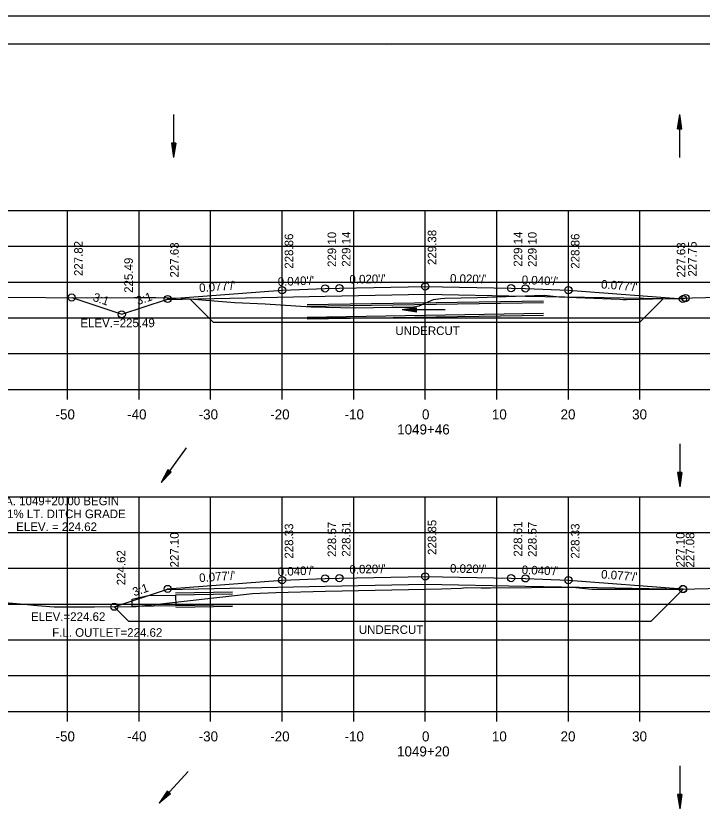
# Model space of a CAD drawing. Extents: x 1386544 to 1388153, y 379785 to 390999.
# Drawn here: x 1387302.5 to 1387398.4, y 387474.4 to 387585.5 of the extents above; entities that cross this region are included whole.
import ezdxf

# ---------------------------------------------------------------- set-up
doc = ezdxf.new("R2010")
doc.units = 0
for name, color, linetype in [('R_Alt Surface', 7, 'Continuous'), ('R_Axis', 7, 'Continuous'), ('R_Axis Annot', 7, 'Continuous'), ('R_Border', 7, 'Continuous'), ('R_Dimension', 7, 'Continuous'), ('R_Exist Surface', 7, 'Continuous'), ('R_Fin Surface', 7, 'Continuous'), ('R_Grid', 7, 'Continuous'), ('R_No Plot', 7, 'Continuous'), ('R_Water', 7, 'Continuous'), ('R_Water Annot', 7, 'Continuous'), ('R_Xsect Elev', 7, 'Continuous'), ('R_Xsect Slope', 7, 'Continuous')]:
    doc.layers.add(name, color=color, linetype=linetype)

msp = doc.modelspace()

# ---------------------------------------------------------------- linework, layer by layer
at = {"layer": 'R_Alt Surface'}
for points in [[(1387323.51, 387545.92), (1387345.68, 387546.36), (1387359.68, 387546.64), (1387373.68, 387546.36), (1387395.68, 387545.97)], [(1387323.51, 387505.39), (1387345.68, 387505.83), (1387359.68, 387506.11), (1387373.68, 387505.83), (1387386.24, 387505.58), (1387395.73, 387505.43)]]:
    msp.add_lwpolyline(points, dxfattribs=at)
at = {"layer": 'R_Axis'}
for p, q in [((1387209.68, 387533.34), (1387509.68, 387533.34)), ((1387309.68, 387531.94), (1387309.68, 387533.34)), ((1387319.68, 387531.94), (1387319.68, 387533.34)), ((1387329.68, 387531.94), (1387329.68, 387533.34)), ((1387339.68, 387531.94), (1387339.68, 387533.34)), ((1387349.68, 387531.94), (1387349.68, 387533.34)), ((1387359.68, 387531.94), (1387359.68, 387533.34)), ((1387369.68, 387531.94), (1387369.68, 387533.34)), ((1387379.68, 387531.94), (1387379.68, 387533.34)), ((1387389.68, 387531.94), (1387389.68, 387533.34)), ((1387209.68, 387488.34), (1387509.68, 387488.34)), ((1387309.68, 387486.94), (1387309.68, 387488.34)), ((1387319.68, 387486.94), (1387319.68, 387488.34)), ((1387329.68, 387486.94), (1387329.68, 387488.34)), ((1387339.68, 387486.94), (1387339.68, 387488.34)), ((1387349.68, 387486.94), (1387349.68, 387488.34)), ((1387359.68, 387486.94), (1387359.68, 387488.34)), ((1387369.68, 387486.94), (1387369.68, 387488.34)), ((1387379.68, 387486.94), (1387379.68, 387488.34)), ((1387389.68, 387486.94), (1387389.68, 387488.34))]:
    msp.add_line(p, q, dxfattribs=at)
at = {"layer": 'R_Border'}
for p, q in [((1387201.68, 387581.64), (1387517.86, 387581.64)), ((1387354.2, 387581.38), (1387354.2, 387581.38)), ((1387354.2, 387581.38), (1387354.2, 387581.38))]:
    msp.add_line(p, q, dxfattribs=at)
at = {"layer": 'R_Dimension'}
for p, q in [((1387326.79, 387545.98), (1387330.04, 387542.73)), ((1387392.96, 387546.02), (1387389.66, 387542.73)), ((1387330.04, 387542.73), (1387389.66, 387542.73)), ((1387395.73, 387505.43), (1387391.27, 387500.96)), ((1387316.23, 387502.96), (1387318.23, 387500.96)), ((1387318.23, 387500.96), (1387391.27, 387500.96))]:
    msp.add_line(p, q, dxfattribs=at)
at = {"layer": 'R_Exist Surface'}
for points in [[(1387300.82, 387546.24), (1387312.42, 387546.15), (1387319.02, 387546.19), (1387322.02, 387546.17), (1387325.57, 387546.08), (1387333.08, 387545.47), (1387337.33, 387545.28), (1387343.73, 387544.85), (1387349.87, 387544.73), (1387354.99, 387544.84), (1387357.74, 387544.82), (1387358.83, 387545.03), (1387360.81, 387545.9), (1387361.84, 387546.06), (1387362.41, 387546.09), (1387366.97, 387546.17), (1387376.28, 387546.5), (1387378.39, 387546.27), (1387386.88, 387545.93), (1387387.34, 387545.9), (1387387.82, 387545.89), (1387400.64, 387546.21)], [(1387295.37, 387504.01), (1387303.62, 387503.3), (1387305.43, 387503.15), (1387307.81, 387502.94), (1387313.44, 387502.94), (1387319.27, 387502.99), (1387320.51, 387503.12), (1387321.89, 387503.28), (1387329.28, 387504.1), (1387335.52, 387504.8), (1387338.82, 387504.94), (1387345.73, 387505.13), (1387361.94, 387505.48), (1387364.66, 387505.55), (1387365.38, 387505.64), (1387367.5, 387505.6), (1387368.79, 387505.62), (1387380.26, 387505.7), (1387380.7, 387505.67), (1387382.98, 387505.42), (1387388.73, 387505.41), (1387395.42, 387505.42), (1387401.14, 387505.56)]]:
    msp.add_lwpolyline(points, dxfattribs=at)
at = {"layer": 'R_Fin Surface'}
for points in [[(1387310.27, 387546.17), (1387317.27, 387543.83), (1387323.51, 387545.92), (1387323.68, 387545.97), (1387339.68, 387547.2), (1387345.68, 387547.44), (1387347.68, 387547.48), (1387359.68, 387547.72), (1387371.68, 387547.48), (1387373.68, 387547.44), (1387379.68, 387547.2), (1387395.68, 387545.97), (1387396.05, 387546.1)], [(1387316.23, 387502.96), (1387323.51, 387505.39), (1387323.68, 387505.45), (1387339.68, 387506.68), (1387345.68, 387506.92), (1387347.68, 387506.96), (1387359.68, 387507.2), (1387371.68, 387506.96), (1387373.68, 387506.92), (1387379.68, 387506.68), (1387395.68, 387505.45), (1387395.73, 387505.43)]]:
    msp.add_lwpolyline(points, dxfattribs=at)
at = {"layer": 'R_Grid'}
for p, q in [((1387209.68, 387558.34), (1387509.68, 387558.34)), ((1387309.68, 387533.34), (1387309.68, 387558.34)), ((1387319.68, 387533.34), (1387319.68, 387558.34)), ((1387329.68, 387533.34), (1387329.68, 387558.34)), ((1387339.68, 387533.34), (1387339.68, 387558.34)), ((1387349.68, 387533.34), (1387349.68, 387558.34)), ((1387359.68, 387533.34), (1387359.68, 387558.34)), ((1387369.68, 387533.34), (1387369.68, 387558.34)), ((1387379.68, 387533.34), (1387379.68, 387558.34)), ((1387389.68, 387533.34), (1387389.68, 387558.34)), ((1387209.68, 387553.34), (1387509.68, 387553.34)), ((1387209.68, 387548.34), (1387509.68, 387548.34)), ((1387209.68, 387543.34), (1387509.68, 387543.34)), ((1387209.68, 387538.34), (1387509.68, 387538.34)), ((1387209.68, 387533.34), (1387509.68, 387533.34)), ((1387209.68, 387518.34), (1387509.68, 387518.34)), ((1387309.68, 387488.34), (1387309.68, 387518.34)), ((1387319.68, 387488.34), (1387319.68, 387518.34)), ((1387329.68, 387488.34), (1387329.68, 387518.34)), ((1387339.68, 387488.34), (1387339.68, 387518.34)), ((1387349.68, 387488.34), (1387349.68, 387518.34)), ((1387359.68, 387488.34), (1387359.68, 387518.34)), ((1387369.68, 387488.34), (1387369.68, 387518.34)), ((1387379.68, 387488.34), (1387379.68, 387518.34)), ((1387389.68, 387488.34), (1387389.68, 387518.34)), ((1387209.68, 387513.34), (1387509.68, 387513.34)), ((1387209.68, 387508.34), (1387509.68, 387508.34)), ((1387209.68, 387503.34), (1387509.68, 387503.34)), ((1387209.68, 387498.34), (1387509.68, 387498.34)), ((1387209.68, 387493.34), (1387509.68, 387493.34)), ((1387209.68, 387488.34), (1387509.68, 387488.34))]:
    msp.add_line(p, q, dxfattribs=at)
at = {"layer": 'R_No Plot'}
for p, q in [((1387189.28, 387585.53), (1387522.61, 387585.53)), ((1387376.19, 387545.68), (1387343.16, 387545.15)), ((1387376.19, 387543.68), (1387343.16, 387543.15)), ((1387332.74, 387504.98), (1387324.78, 387504.85)), ((1387332.74, 387502.98), (1387324.81, 387502.85))]:
    msp.add_line(p, q, dxfattribs=at)
for points in [[(1387189.27, 387585.53), (1387522.61, 387585.53), (1387522.61, 387372.19), (1387189.27, 387372.19)], [(1387435.6, 387581.64), (1387455.22, 387581.64), (1387455.22, 387571.76), (1387471.33, 387571.76), (1387494.53, 387571.76), (1387494.53, 387547.42), (1387517.86, 387547.42), (1387517.86, 387376.18), (1387201.68, 387376.18), (1387201.68, 387581.64)]]:
    msp.add_lwpolyline(points, close=True, dxfattribs=at)
for centre in [(1387339.68, 387547.2), (1387345.68, 387547.44), (1387347.68, 387547.48), (1387359.68, 387547.72), (1387371.68, 387547.48), (1387373.68, 387547.44), (1387379.68, 387547.2), (1387310.27, 387546.17), (1387396.05, 387546.1), (1387323.68, 387545.97), (1387395.68, 387545.97), (1387317.27, 387543.83), (1387359.68, 387507.2), (1387339.68, 387506.68), (1387345.68, 387506.92), (1387347.68, 387506.96), (1387371.68, 387506.96), (1387373.68, 387506.92), (1387379.68, 387506.68), (1387323.68, 387505.45), (1387395.68, 387505.45), (1387395.73, 387505.43), (1387395.73, 387505.43), (1387316.23, 387502.96)]:
    msp.add_circle(centre, 0.5, dxfattribs=at)
at = {"layer": 'R_Water'}
for p, q in [((1387324.52, 387571.74), (1387324.52, 387565.74)), ((1387394.95, 387569.74), (1387395.25, 387571.74)), ((1387394.95, 387569.74), (1387395.25, 387571.74)), ((1387395, 387569.74), (1387395.25, 387571.4)), ((1387395, 387569.74), (1387395.25, 387571.4)), ((1387395.06, 387569.74), (1387395.25, 387571.06)), ((1387395.06, 387569.74), (1387395.25, 387571.06)), ((1387395.25, 387565.74), (1387395.25, 387571.74)), ((1387395.55, 387569.74), (1387395.25, 387571.74)), ((1387395.55, 387569.74), (1387395.25, 387571.74)), ((1387395.5, 387569.74), (1387395.25, 387571.4)), ((1387395.5, 387569.74), (1387395.25, 387571.4)), ((1387395.45, 387569.74), (1387395.25, 387571.06)), ((1387395.45, 387569.74), (1387395.25, 387571.06)), ((1387395.11, 387569.74), (1387395.25, 387570.73)), ((1387395.11, 387569.74), (1387395.25, 387570.73)), ((1387395.16, 387569.74), (1387395.25, 387570.39)), ((1387395.16, 387569.74), (1387395.25, 387570.39)), ((1387395.21, 387569.74), (1387395.25, 387570.05)), ((1387395.21, 387569.74), (1387395.25, 387570.05)), ((1387395.4, 387569.74), (1387395.25, 387570.73)), ((1387395.4, 387569.74), (1387395.25, 387570.73)), ((1387395.35, 387569.74), (1387395.25, 387570.39)), ((1387395.35, 387569.74), (1387395.25, 387570.39)), ((1387395.3, 387569.74), (1387395.25, 387570.05)), ((1387395.3, 387569.74), (1387395.25, 387570.05)), ((1387394.95, 387569.74), (1387395.55, 387569.74)), ((1387394.95, 387569.74), (1387395.55, 387569.74)), ((1387324.22, 387567.74), (1387324.52, 387565.74)), ((1387324.82, 387567.74), (1387324.22, 387567.74)), ((1387324.22, 387567.74), (1387324.52, 387565.74)), ((1387324.82, 387567.74), (1387324.22, 387567.74)), ((1387324.27, 387567.74), (1387324.52, 387566.07)), ((1387324.27, 387567.74), (1387324.52, 387566.07)), ((1387324.32, 387567.74), (1387324.52, 387566.42)), ((1387324.32, 387567.74), (1387324.52, 387566.42)), ((1387324.37, 387567.74), (1387324.52, 387566.75)), ((1387324.37, 387567.74), (1387324.52, 387566.75)), ((1387324.43, 387567.74), (1387324.52, 387567.09)), ((1387324.43, 387567.74), (1387324.52, 387567.09)), ((1387324.48, 387567.74), (1387324.52, 387567.42)), ((1387324.48, 387567.74), (1387324.52, 387567.42)), ((1387324.82, 387567.74), (1387324.52, 387565.74)), ((1387324.62, 387567.74), (1387324.52, 387567.09)), ((1387324.72, 387567.74), (1387324.52, 387566.42)), ((1387324.77, 387567.74), (1387324.52, 387566.07)), ((1387324.67, 387567.74), (1387324.52, 387566.75)), ((1387324.57, 387567.74), (1387324.52, 387567.42)), ((1387324.82, 387567.74), (1387324.52, 387565.74)), ((1387324.62, 387567.74), (1387324.52, 387567.09)), ((1387324.72, 387567.74), (1387324.52, 387566.42)), ((1387324.77, 387567.74), (1387324.52, 387566.07)), ((1387324.67, 387567.74), (1387324.52, 387566.75)), ((1387324.57, 387567.74), (1387324.52, 387567.42)), ((1387376.19, 387545.43), (1387343.16, 387544.9)), ((1387358.44, 387544.74), (1387356.44, 387544.44)), ((1387358.44, 387544.74), (1387356.44, 387544.44)), ((1387362.44, 387544.44), (1387356.44, 387544.44)), ((1387358.44, 387544.14), (1387356.44, 387544.44)), ((1387358.44, 387544.14), (1387356.44, 387544.44)), ((1387358.44, 387544.69), (1387356.77, 387544.44)), ((1387358.44, 387544.69), (1387356.77, 387544.44)), ((1387358.44, 387544.19), (1387356.77, 387544.44)), ((1387358.44, 387544.19), (1387356.77, 387544.44)), ((1387358.44, 387544.64), (1387357.11, 387544.44)), ((1387358.44, 387544.64), (1387357.11, 387544.44)), ((1387358.44, 387544.24), (1387357.11, 387544.44)), ((1387358.44, 387544.24), (1387357.11, 387544.44)), ((1387358.44, 387544.59), (1387357.45, 387544.44)), ((1387358.44, 387544.59), (1387357.45, 387544.44)), ((1387358.44, 387544.29), (1387357.45, 387544.44)), ((1387358.44, 387544.29), (1387357.45, 387544.44)), ((1387358.44, 387544.54), (1387357.79, 387544.44)), ((1387358.44, 387544.54), (1387357.79, 387544.44)), ((1387358.44, 387544.34), (1387357.79, 387544.44)), ((1387358.44, 387544.34), (1387357.79, 387544.44)), ((1387358.44, 387544.49), (1387358.12, 387544.44)), ((1387358.44, 387544.49), (1387358.12, 387544.44)), ((1387358.44, 387544.39), (1387358.12, 387544.44)), ((1387358.44, 387544.39), (1387358.12, 387544.44)), ((1387358.44, 387544.14), (1387358.44, 387544.74)), ((1387358.44, 387544.14), (1387358.44, 387544.74)), ((1387376.19, 387543.93), (1387343.16, 387543.4)), ((1387395.25, 387525.74), (1387395.25, 387519.74)), ((1387326.27, 387525.18), (1387322.78, 387520.3)), ((1387323.7, 387522.1), (1387322.78, 387520.3)), ((1387323.7, 387522.1), (1387322.78, 387520.3)), ((1387323.74, 387522.07), (1387322.97, 387520.57)), ((1387323.74, 387522.07), (1387322.97, 387520.57)), ((1387323.78, 387522.04), (1387323.17, 387520.85)), ((1387323.78, 387522.04), (1387323.17, 387520.85)), ((1387324.19, 387521.75), (1387323.7, 387522.1)), ((1387324.19, 387521.75), (1387323.7, 387522.1)), ((1387324.19, 387521.75), (1387322.78, 387520.3)), ((1387324.19, 387521.75), (1387322.78, 387520.3)), ((1387324.15, 387521.78), (1387322.97, 387520.57)), ((1387324.15, 387521.78), (1387322.97, 387520.57)), ((1387324.1, 387521.81), (1387323.17, 387520.85)), ((1387324.1, 387521.81), (1387323.17, 387520.85)), ((1387323.82, 387522.01), (1387323.37, 387521.12)), ((1387323.82, 387522.01), (1387323.37, 387521.12)), ((1387324.06, 387521.84), (1387323.37, 387521.12)), ((1387324.06, 387521.84), (1387323.37, 387521.12)), ((1387323.86, 387521.98), (1387323.57, 387521.39)), ((1387323.86, 387521.98), (1387323.57, 387521.39)), ((1387324.02, 387521.87), (1387323.57, 387521.39)), ((1387324.02, 387521.87), (1387323.57, 387521.39)), ((1387323.9, 387521.95), (1387323.76, 387521.67)), ((1387323.9, 387521.95), (1387323.76, 387521.67)), ((1387323.98, 387521.9), (1387323.76, 387521.67)), ((1387323.98, 387521.9), (1387323.76, 387521.67)), ((1387394.95, 387521.74), (1387395.25, 387519.74)), ((1387395.55, 387521.74), (1387394.95, 387521.74)), ((1387394.95, 387521.74), (1387395.25, 387519.74)), ((1387395.55, 387521.74), (1387394.95, 387521.74)), ((1387395, 387521.74), (1387395.25, 387520.07)), ((1387395, 387521.74), (1387395.25, 387520.07)), ((1387395.06, 387521.74), (1387395.25, 387520.42)), ((1387395.06, 387521.74), (1387395.25, 387520.42)), ((1387395.11, 387521.74), (1387395.25, 387520.75)), ((1387395.11, 387521.74), (1387395.25, 387520.75)), ((1387395.16, 387521.74), (1387395.25, 387521.09)), ((1387395.16, 387521.74), (1387395.25, 387521.09)), ((1387395.21, 387521.74), (1387395.25, 387521.42)), ((1387395.21, 387521.74), (1387395.25, 387521.42)), ((1387395.55, 387521.74), (1387395.25, 387519.74)), ((1387395.35, 387521.74), (1387395.25, 387521.09)), ((1387395.45, 387521.74), (1387395.25, 387520.42)), ((1387395.5, 387521.74), (1387395.25, 387520.07)), ((1387395.4, 387521.74), (1387395.25, 387520.75)), ((1387395.3, 387521.74), (1387395.25, 387521.42)), ((1387395.55, 387521.74), (1387395.25, 387519.74)), ((1387395.35, 387521.74), (1387395.25, 387521.09)), ((1387395.45, 387521.74), (1387395.25, 387520.42)), ((1387395.5, 387521.74), (1387395.25, 387520.07)), ((1387395.4, 387521.74), (1387395.25, 387520.75)), ((1387395.3, 387521.74), (1387395.25, 387521.42)), ((1387332.74, 387504.73), (1387324.79, 387504.6)), ((1387332.74, 387503.23), (1387324.81, 387503.1)), ((1387326.56, 387479.94), (1387322.49, 387475.53)), ((1387395.25, 387480.74), (1387395.25, 387474.74)), ((1387323.63, 387477.2), (1387322.49, 387475.53)), ((1387323.63, 387477.2), (1387322.49, 387475.53)), ((1387324.07, 387476.8), (1387322.49, 387475.53)), ((1387324.07, 387476.8), (1387322.49, 387475.53)), ((1387323.66, 387477.17), (1387322.72, 387475.78)), ((1387323.66, 387477.17), (1387322.72, 387475.78)), ((1387324.03, 387476.83), (1387322.72, 387475.78)), ((1387324.03, 387476.83), (1387322.72, 387475.78)), ((1387323.7, 387477.14), (1387322.95, 387476.03)), ((1387323.7, 387477.14), (1387322.95, 387476.03)), ((1387323.99, 387476.87), (1387322.95, 387476.03)), ((1387323.99, 387476.87), (1387322.95, 387476.03)), ((1387323.74, 387477.1), (1387323.18, 387476.27)), ((1387323.74, 387477.1), (1387323.18, 387476.27)), ((1387323.96, 387476.9), (1387323.18, 387476.27)), ((1387323.96, 387476.9), (1387323.18, 387476.27)), ((1387323.77, 387477.07), (1387323.41, 387476.52)), ((1387323.77, 387477.07), (1387323.41, 387476.52)), ((1387323.92, 387476.94), (1387323.41, 387476.52)), ((1387323.92, 387476.94), (1387323.41, 387476.52)), ((1387324.07, 387476.8), (1387323.63, 387477.2)), ((1387324.07, 387476.8), (1387323.63, 387477.2)), ((1387323.81, 387477.03), (1387323.63, 387476.77)), ((1387323.81, 387477.03), (1387323.63, 387476.77)), ((1387323.88, 387476.97), (1387323.63, 387476.77)), ((1387323.88, 387476.97), (1387323.63, 387476.77)), ((1387394.95, 387476.74), (1387395.25, 387474.74)), ((1387395.55, 387476.74), (1387394.95, 387476.74)), ((1387394.95, 387476.74), (1387395.25, 387474.74)), ((1387395.55, 387476.74), (1387394.95, 387476.74)), ((1387395, 387476.74), (1387395.25, 387475.07)), ((1387395, 387476.74), (1387395.25, 387475.07)), ((1387395.06, 387476.74), (1387395.25, 387475.42)), ((1387395.06, 387476.74), (1387395.25, 387475.42)), ((1387395.11, 387476.74), (1387395.25, 387475.75)), ((1387395.11, 387476.74), (1387395.25, 387475.75)), ((1387395.16, 387476.74), (1387395.25, 387476.09)), ((1387395.16, 387476.74), (1387395.25, 387476.09)), ((1387395.21, 387476.74), (1387395.25, 387476.42)), ((1387395.21, 387476.74), (1387395.25, 387476.42)), ((1387395.55, 387476.74), (1387395.25, 387474.74)), ((1387395.35, 387476.74), (1387395.25, 387476.09)), ((1387395.45, 387476.74), (1387395.25, 387475.42)), ((1387395.5, 387476.74), (1387395.25, 387475.07)), ((1387395.4, 387476.74), (1387395.25, 387475.75)), ((1387395.3, 387476.74), (1387395.25, 387476.42)), ((1387395.55, 387476.74), (1387395.25, 387474.74)), ((1387395.35, 387476.74), (1387395.25, 387476.09)), ((1387395.45, 387476.74), (1387395.25, 387475.42)), ((1387395.5, 387476.74), (1387395.25, 387475.07)), ((1387395.4, 387476.74), (1387395.25, 387475.75)), ((1387395.3, 387476.74), (1387395.25, 387476.42))]:
    msp.add_line(p, q, dxfattribs=at)
msp.add_lwpolyline([(1387324.79, 387504.6), (1387324.81, 387503.1), (1387318.73, 387503), (1387318.71, 387504.04), (1387320.95, 387504.54)], close=True, dxfattribs=at)

# ---------------------------------------------------------------- texts
at = {"layer": 'R_Axis Annot'}
for s, p in [('-50', (1387308.02, 387529.14)), ('-40', (1387318.02, 387529.14)), ('-30', (1387328.02, 387529.14)), ('-20', (1387338.02, 387529.14)), ('-10', (1387348.41, 387529.14)), ('0', (1387359.22, 387529.14)), ('10', (1387368.99, 387529.14)), ('20', (1387378.59, 387529.14)), ('30', (1387388.59, 387529.14)), ('1049+46', (1387355.76, 387527.04)), ('-50', (1387308.02, 387484.14)), ('-40', (1387318.02, 387484.14)), ('-30', (1387328.02, 387484.14)), ('-20', (1387338.02, 387484.14)), ('-10', (1387348.41, 387484.14)), ('0', (1387359.22, 387484.14)), ('10', (1387368.99, 387484.14)), ('20', (1387378.59, 387484.14)), ('30', (1387388.59, 387484.14)), ('1049+20', (1387355.74, 387482.04))]:
    msp.add_text(s, height=1.4, dxfattribs=at).set_placement(p)
at = {"layer": 'R_Dimension'}
for p in [(1387355.5, 387540.93), (1387350.4, 387499.16)]:
    msp.add_text('UNDERCUT', height=1.2, dxfattribs=at).set_placement(p)
at = {"layer": 'R_Water Annot'}
msp.add_text('F.L. OUTLET=224.62', height=1.2, dxfattribs=at).set_placement((1387307.55, 387498.76))
at = {"layer": 'R_Xsect Elev'}
for s, p in [('229.38', (1387361.23, 387550.72)), ('228.86', (1387341.23, 387550.2)), ('229.10', (1387347.23, 387550.44)), ('229.14', (1387349.23, 387550.48)), ('229.14', (1387373.23, 387550.48)), ('229.10', (1387375.23, 387550.44)), ('228.86', (1387381.23, 387550.2)), ('227.82', (1387311.82, 387549.17)), ('227.63', (1387325.23, 387548.97)), ('227.63', (1387396.03, 387548.97)), ('227.75', (1387397.6, 387549.1)), ('225.49', (1387318.82, 387546.83)), ('228.33', (1387341.23, 387509.68)), ('228.57', (1387347.23, 387509.92)), ('228.61', (1387349.23, 387509.96)), ('228.85', (1387361.23, 387510.2)), ('228.61', (1387373.23, 387509.96)), ('228.57', (1387375.23, 387509.92)), ('228.33', (1387381.23, 387509.68)), ('227.10', (1387325.23, 387508.45)), ('227.10', (1387395.92, 387508.45)), ('227.08', (1387397.28, 387508.43)), ('224.62', (1387317.78, 387505.96))]:
    msp.add_text(s, height=1.2, rotation=90, dxfattribs=at).set_placement(p)
for s, p in [('ELEV.=225.49', (1387311.49, 387542.03)), ('STA. 1049+20.00 BEGIN ', (1387298.92, 387517.14)), ('3.31% LT. DITCH GRADE', (1387299.01, 387515.34)), ('ELEV. = 224.62', (1387302.52, 387513.54)), ('ELEV.=224.62', (1387304.58, 387500.98))]:
    msp.add_text(s, height=1.2, dxfattribs=at).set_placement(p)
at = {"layer": 'R_Xsect Slope'}
for s, rotation, p in [("0.040'/'", 2.2906, (1387339.09, 387547.78)), ("0.020'/'", 1.1458, (1387349.1, 387548.11)), ("0.020'/'", 358.8542, (1387363.13, 387548.25)), ("0.040'/'", 357.7094, (1387373.14, 387548.06)), ("0.077'/'", 4.3987, (1387328.13, 387546.92)), ("0.077'/'", 355.6026, (1387384.22, 387547.45)), ('3:1', 341.5651, (1387313.14, 387545.74)), ('3:1', 18.4349, (1387319.52, 387545.11)), ("0.040'/'", 2.2906, (1387339.09, 387507.25)), ("0.020'/'", 1.1458, (1387349.1, 387507.58)), ("0.020'/'", 358.8542, (1387363.13, 387507.73)), ("0.040'/'", 357.7094, (1387373.14, 387507.54)), ("0.077'/'", 4.3987, (1387328.13, 387506.39)), ("0.077'/'", 355.6026, (1387384.22, 387506.93)), ('3:1', 18.4349, (1387319, 387504.41))]:
    msp.add_text(s, height=1.2, rotation=rotation, dxfattribs=at).set_placement(p)

doc.saveas('drawing.dxf')
